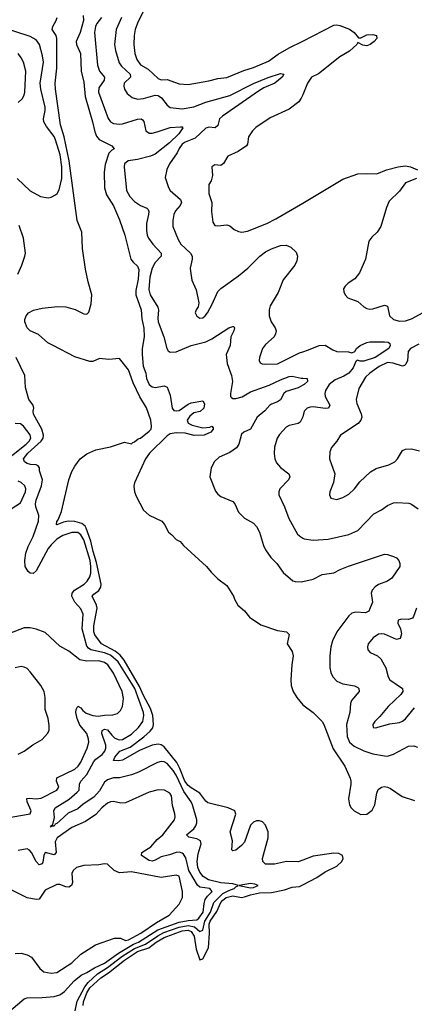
# Model space of a CAD drawing. Header units: inches. Extents: x 1694797 to 1849917, y 907313 to 1017959.
# Tile 507 of 656: x 1768099 to 1770750, y 991693 to 998296. Entities that reach past the tile are written whole.
import ezdxf

# ---------------------------------------------------------------- set-up
doc = ezdxf.new("R2010")
doc.units = ezdxf.units.IN
doc.header["$MEASUREMENT"] = 0
doc.layers.add('B7969', color=7, linetype='Continuous')
doc.layers.add('B7979', color=7, linetype='Continuous')

msp = doc.modelspace()

# ---------------------------------------------------------------- linework, layer by layer
at = {"layer": 'B7969', "color": 5}
for points, elevation in [([(1768936.2, 998363.8), (1768890, 998272.6), (1768874.4, 998230), (1768867.3, 998190), (1768865.1, 998130), (1768872.7, 998070), (1768885.1, 998030), (1768910, 997993.8), (1768963, 997963), (1769030, 997900.9), (1769050, 997892.6), (1769090, 997893.8), (1769170, 997865.3), (1769230, 997861), (1769370, 997886), (1769430, 997902.6), (1769490, 997908.6), (1769604.1, 997955.9), (1769670, 997974.6), (1769770, 998016.8), (1769836.1, 998063.9), (1769910, 998107.5), (1770000, 998152.8)], 580), ([(1770000, 992659.7), (1769970, 992648.4), (1769891.4, 992651.4), (1769810, 992631.8), (1769750, 992633.6), (1769731.8, 992650), (1769729.7, 992670), (1769768, 992810), (1769767.2, 992850), (1769750, 992895.1), (1769730, 992915.8), (1769710, 992923.9), (1769690, 992922.7), (1769670, 992914.5), (1769650, 992895.1), (1769610, 992780.5), (1769590, 992757.6), (1769550, 992726), (1769530, 992722), (1769525.2, 992730), (1769529.7, 992790), (1769512.4, 992850), (1769552, 992968), (1769544.9, 992990), (1769500.2, 993010), (1769364, 993044), (1769350, 993055.2), (1769310, 993109.9), (1769250, 993143.8), (1769230, 993161.5), (1769208.9, 993190), (1769175.2, 993275.2), (1769154.7, 993314.7), (1769070, 993420.6), (1769050, 993433.8), (1769030, 993438.2), (1768990, 993431.6), (1768904.5, 993395.5), (1768790, 993331), (1768765.4, 993325.4), (1768728.6, 993328.6), (1768738.4, 993350), (1768772.8, 993390), (1768842, 993418), (1768933.2, 993486.8), (1768975.5, 993524.5), (1768992.9, 993547.1), (1768998.9, 993570), (1768994.3, 993630), (1768976.9, 993676.9), (1768930, 993764), (1768904.8, 993824.8), (1768800.7, 994000.7), (1768773.7, 994033.7), (1768741.1, 994061.1), (1768648.8, 994110), (1768603.7, 994170), (1768597.8, 994190), (1768596.4, 994230), (1768620.5, 994350), (1768616.3, 994370), (1768586.6, 994430), (1768596.8, 994443.2), (1768631.8, 994468.2), (1768644.6, 994490), (1768647, 994510), (1768616.2, 994656.2), (1768592.2, 994730), (1768578, 994798), (1768546.4, 994886.4), (1768538.9, 994898.9), (1768517.5, 994917.5), (1768469.5, 994930.5), (1768427.7, 994932.3), (1768394.2, 994925.8), (1768350, 994907.7), (1768346.6, 994910), (1768348.2, 994930), (1768357.7, 994942.3), (1768381.2, 994998.8), (1768430, 995210.5), (1768450, 995265.5), (1768470, 995302.8), (1768505.2, 995350), (1768550, 995384), (1768610.7, 995410.7), (1768710, 995430.8), (1768803.6, 995463.6), (1768850, 995451), (1768858.4, 995461.6), (1768870, 995465.3), (1768894.6, 995485.4), (1768910, 995490.4), (1768970, 995536.5), (1768981.4, 995550), (1768984.1, 995570), (1768979.9, 995610), (1768950, 995692.8), (1768906.4, 995766.4), (1768860.6, 995860.6), (1768830, 995948), (1768770, 996023.5), (1768697.4, 996017.4), (1768635.3, 996024.7), (1768590, 996004), (1768570, 996004), (1768470, 996034.8), (1768323.7, 996110), (1768289.4, 996130), (1768225.6, 996185.6), (1768170, 996208.4), (1768149.8, 996230), (1768134.7, 996270), (1768133.6, 996286.4), (1768142.9, 996310), (1768159.5, 996330), (1768191.1, 996348.9), (1768250, 996361.5), (1768353.6, 996373.6), (1768410, 996370.2), (1768472.7, 996352.7), (1768530, 996324.2), (1768550, 996320.4), (1768564.4, 996335.6), (1768580.4, 996390), (1768583.9, 996450), (1768558.9, 996538.9), (1768542.3, 996622.3), (1768522.2, 996762.2), (1768515.9, 996870), (1768485.7, 996950), (1768432.2, 997350), (1768399.2, 997510), (1768372.5, 997590), (1768338.9, 997830), (1768337.7, 997870), (1768349.4, 997970.6), (1768349.5, 998169.5), (1768343.8, 998190), (1768318.4, 998230), (1768321.2, 998250), (1768345.5, 998290), (1768351.2, 998310)], 520), ([(1768525.1, 998325.1), (1768527.4, 998290), (1768506, 998210), (1768479.5, 998150), (1768480.4, 998130), (1768507.2, 998070), (1768513.2, 997950), (1768530, 997876), (1768539.7, 997779.7), (1768588.9, 997611.1), (1768603.5, 997543.5), (1768615.5, 997515.5), (1768632.5, 997492.5), (1768718.8, 997450), (1768734.8, 997430), (1768718, 997422), (1768698.5, 997401.5), (1768674.2, 997325.7), (1768666.9, 997273.1), (1768668.3, 997168.2), (1768682.5, 997122.5), (1768730, 997047.3), (1768770, 996954.8), (1768804.9, 996850), (1768846.4, 996690), (1768860.7, 996670), (1768890, 996643.8), (1768900.2, 996620.2), (1768895.3, 996555.3), (1768880.2, 996479.8), (1768880.1, 996450), (1768916.1, 996350), (1768919.5, 996290), (1768932.3, 996227.7), (1768935.3, 996170), (1768922.4, 996090), (1768921.1, 996050), (1768928.2, 995971.8), (1768945.9, 995925.9), (1768950, 995889.1), (1768970, 995850.1), (1768990, 995834.9), (1769010.4, 995829.6), (1769070, 995841), (1769090, 995832.6), (1769110, 995778.4), (1769124.1, 995690), (1769135.6, 995675.6), (1769150, 995671.9), (1769170, 995675.3), (1769230, 995717.7), (1769250, 995725.7), (1769330, 995740.4), (1769339.5, 995719.5), (1769337.1, 995690), (1769310.5, 995669.5), (1769270, 995658.6), (1769242.5, 995637.5), (1769223.9, 995610), (1769230, 995590.4), (1769257.2, 995577.2), (1769330, 995559.4), (1769377.5, 995562.5), (1769390.3, 995570.3), (1769398.4, 995558.4), (1769398.4, 995550), (1769383.7, 995530), (1769338.8, 995510), (1769271.8, 995508.2), (1769210, 995523.4), (1769150, 995526.4), (1769110, 995518.5), (1769090, 995504.7), (1768971.8, 995390), (1768945.2, 995350), (1768870.6, 995190), (1768866.8, 995166.8), (1768870.7, 995130.7), (1768880.8, 995100.8), (1768930, 995006.4), (1768970, 994973.7), (1769054, 994934), (1769073, 994910), (1769098.8, 994858.8), (1769122, 994842), (1769150.7, 994810.7), (1769176.3, 994796.3), (1769198.8, 994770), (1769354.8, 994630), (1769386, 994590), (1769430, 994546), (1769490, 994501), (1769536, 994430), (1769541, 994410), (1769564.7, 994370), (1769610, 994331), (1769642.8, 994290), (1769718, 994238), (1769830, 994199.3), (1769892, 994190), (1769910, 994172), (1769896, 994110), (1769930, 994058), (1769935.5, 994030), (1769926, 993970), (1769921.1, 993870), (1769923.1, 993830), (1769935.2, 993790), (1769959.6, 993750), (1770000, 993702)], 520), ([(1768647.8, 998310), (1768618.6, 998270), (1768609.6, 998250), (1768601.8, 998210), (1768621.5, 997990), (1768636.3, 997950), (1768668.5, 997910), (1768666.6, 997890), (1768630, 997838), (1768627.8, 997810), (1768694.1, 997634.1), (1768710, 997610.3), (1768730, 997600.2), (1768770, 997595.3), (1768790, 997598), (1768890, 997628.3), (1768914.8, 997630), (1768925.2, 997625.2), (1768933.8, 997613.8), (1768947.6, 997550), (1768970, 997534.9), (1768990, 997535), (1769030, 997545), (1769110, 997573.2), (1769178.5, 997578.5), (1769190, 997576.9), (1769195.2, 997570), (1769168.8, 997530), (1769106.5, 997470), (1769010, 997394.5), (1768979, 997381), (1768890, 997358.4), (1768827.4, 997350), (1768802.8, 997330), (1768800.3, 997310), (1768816.5, 997150), (1768840.2, 997110), (1768870, 997075.9), (1768910, 997049.3), (1768952.6, 997032.6), (1768962, 997022), (1768966.2, 997010), (1768965.1, 996990), (1768950.1, 996930), (1768950, 996882), (1768955.7, 996850), (1768964.6, 996830), (1768993.7, 996790), (1769050.2, 996730), (1769048.9, 996710), (1769010, 996668.7), (1768988.1, 996630), (1768973.2, 996570), (1768967.5, 996487.5), (1768976, 996450), (1769027.3, 996367.3), (1769031.6, 996350), (1769026.2, 996293.8), (1769029.4, 996270), (1769067.3, 996170), (1769088.5, 996090), (1769096.1, 996076.1), (1769110, 996065.8), (1769150, 996068.8), (1769250.2, 996110.3), (1769350, 996135.8), (1769390, 996155.3), (1769502.9, 996230), (1769530, 996239.5), (1769538, 996238), (1769543, 996230), (1769538.3, 996210), (1769516.9, 996170), (1769512.6, 996110), (1769486, 996050), (1769491.8, 995990), (1769521.1, 995910), (1769529.2, 995870), (1769515, 995790), (1769514.9, 995770), (1769521.6, 995761.6), (1769530, 995755.8), (1769550, 995755.7), (1769592.5, 995767.5), (1769650, 995800.6), (1769775, 995845), (1769850, 995880.8), (1769910, 995902.2), (1769930, 995905.6), (1769990, 995891.2), (1770000, 995890.9)], 540), ([(1768783.9, 998310), (1768748.2, 998230), (1768737.2, 998130), (1768743.7, 998090), (1768766.9, 998006.9), (1768783.2, 997983.2), (1768842.3, 997930), (1768843.6, 997910), (1768800.7, 997870), (1768798.6, 997850), (1768803.6, 997830), (1768821.5, 997801.5), (1768853.7, 997773.7), (1768890, 997764), (1768930, 997768.2), (1769010, 997789.5), (1769030, 997786.5), (1769052, 997772), (1769090, 997723.6), (1769110, 997708.1), (1769190, 997698.7), (1769270, 997712.5), (1769350, 997742.9), (1769510, 997788.1), (1769670, 997867.5), (1769767.2, 997907.2), (1769850, 997934.5), (1769874.4, 997930), (1769862.7, 997910), (1769812.3, 997870), (1769740, 997840), (1769702.8, 997817.2), (1769461, 997650), (1769442.2, 997630), (1769430, 997586.3), (1769412.2, 997570), (1769370, 997575), (1769350, 997567.6), (1769277.7, 997502.3), (1769210, 997475), (1769190, 997460.6), (1769170, 997432.1), (1769157.8, 997402.2), (1769105.3, 997330), (1769088.1, 997291.9), (1769077.1, 997237.1), (1769098.3, 997170), (1769109, 997150), (1769180.3, 997090), (1769185.8, 997070), (1769176.1, 997050), (1769146.5, 997013.5), (1769135.5, 996990), (1769126.9, 996950), (1769127.1, 996910), (1769162.9, 996822.9), (1769182, 996790), (1769247.4, 996730), (1769257.7, 996710), (1769258.4, 996690), (1769244.7, 996630), (1769247.1, 996610), (1769256, 996550), (1769283.7, 996483.7), (1769302.9, 996397.1), (1769298, 996370), (1769284.3, 996350), (1769277.7, 996330), (1769290, 996306.8), (1769310, 996293.8), (1769330, 996297.4), (1769344.7, 996310), (1769360.4, 996330), (1769391.4, 996388.6), (1769430, 996473.4), (1769450, 996493), (1769570, 996578.3), (1769632.4, 996630), (1769712.6, 996710), (1769750, 996738.2), (1769790, 996759.3), (1769850, 996780.7), (1769890, 996783.9), (1769921.3, 996770), (1769956.9, 996736.9), (1769965.3, 996710), (1769961.6, 996678.4), (1769947.7, 996650), (1769869, 996551), (1769834.2, 996465.8), (1769782.4, 996377.6), (1769775.9, 996350), (1769774.9, 996310), (1769788.8, 996270), (1769815.3, 996230), (1769821.7, 996210), (1769818.3, 996190), (1769807.4, 996170), (1769750, 996116.9), (1769730.2, 996089.8), (1769710.3, 996030), (1769707.6, 996010), (1769715.1, 995995.1), (1769728.2, 995988.2), (1769750, 995985.2), (1769830, 995989.1), (1769977.7, 996062.3), (1770000, 996069.1)], 560), ([(1768083.5, 997230), (1768169.2, 997149.2), (1768239.5, 997110), (1768290, 997100.6), (1768310, 997104.7), (1768339.3, 997120.7), (1768350.4, 997129.6), (1768365.5, 997154.5), (1768382.4, 997230), (1768382.2, 997310), (1768371, 997390), (1768339.4, 997490), (1768330, 997512.5), (1768279.3, 997579.3), (1768262.3, 997610), (1768259.2, 997630), (1768270, 997686.8), (1768269.9, 997710.1), (1768240.9, 997830), (1768237.6, 997870), (1768258.7, 998010), (1768253.6, 998053.6), (1768232.9, 998130), (1768210, 998159.8), (1768170, 998183.2), (1767960.7, 998250)], 540), ([(1768090, 997740.4), (1768115.8, 997764.2), (1768129.7, 997790), (1768134, 997810), (1768140.3, 997950), (1768124.8, 998010), (1768110, 998039.7), (1768088.5, 998068.5)], 560), ([(1770000, 997792.7), (1769990.3, 997769.7), (1769974.6, 997745.4), (1769910, 997696.9), (1769782.3, 997637.7), (1769686.1, 997573.9), (1769662.2, 997550), (1769636.9, 997510), (1769630, 997462), (1769622.8, 997450), (1769567.5, 997412.5), (1769498.3, 997381.7), (1769467.5, 997332.5), (1769450, 997317), (1769410, 997323.6), (1769390.6, 997310), (1769395.2, 997250), (1769384.4, 997215.6), (1769370.3, 997190), (1769368.8, 997150), (1769370.4, 997130), (1769390.3, 997070), (1769387.4, 997010), (1769397.6, 996937.6), (1769410, 996916.3), (1769430, 996912.4), (1769490, 996920.4), (1769510, 996913.4), (1769538.8, 996890), (1769570, 996875.3), (1769591.8, 996871.8), (1769630, 996878.3), (1769759.6, 996930), (1769820.3, 996959.7), (1770000, 997066)], 580), ([(1768086, 996590), (1768114.7, 996650), (1768135.1, 996710), (1768137.4, 996730), (1768124.6, 996830), (1768096, 996916)], 540), ([(1768471.5, 991650), (1768485.2, 991714.8), (1768535.9, 991810), (1768560.3, 991839.7), (1768622.9, 991897.1), (1768690, 991939.4), (1768785.9, 992014.1), (1768870, 992067.9), (1768943.3, 992096.7), (1769026.8, 992153.2), (1769066.5, 992173.5), (1769170, 992209.9), (1769230, 992220.9), (1769272.7, 992212.7), (1769310, 992181.3), (1769329.9, 992190.1), (1769343.2, 992250), (1769380.1, 992310), (1769403.6, 992376.4), (1769464.6, 992435.4), (1769503.1, 992456.9), (1769540.3, 992470), (1769550, 992481.3), (1769569.5, 992490), (1769530, 992500.6), (1769450, 992508.7), (1769366.8, 992526.8), (1769331.5, 992550), (1769310, 992578.3), (1769295.2, 992610), (1769290.6, 992650), (1769297, 992703), (1769317.2, 992770), (1769313.8, 992790), (1769290, 992803.4), (1769234.3, 992814.3), (1769220.5, 992830), (1769267.9, 992870), (1769281.8, 992890), (1769288.9, 992910), (1769289.8, 992930.2), (1769259.3, 993030), (1769251.1, 993050), (1769200.8, 993120.8), (1769150, 993229.2), (1769130, 993261.8), (1769090, 993309), (1769070, 993319.1), (1769050, 993320.7), (1769024.3, 993315.7), (1768897.1, 993250), (1768850, 993231.1), (1768770, 993212.4), (1768730, 993210.8), (1768690, 993197.7), (1768670, 993182.8), (1768636.4, 993123.6), (1768597.9, 993082.1), (1768525.9, 993034.1), (1768490, 993003.4), (1768424.2, 992975.8), (1768370, 992922.5), (1768350, 992905.4), (1768338.4, 992901.6), (1768330, 992888.5), (1768312.6, 992887.4), (1768310, 992881.2), (1768306.9, 992886.9), (1768322, 992898), (1768333.7, 992946.3), (1768329.3, 992990), (1768337.1, 993010), (1768431.1, 993068.9), (1768485.2, 993114.8), (1768498.1, 993130), (1768501.6, 993170), (1768509.9, 993190), (1768550, 993234.6), (1768597.6, 993322.4), (1768610, 993336.6), (1768652.6, 993367.4), (1768671.6, 993390), (1768678.1, 993410), (1768677.5, 993430), (1768652.2, 993510), (1768652.6, 993530), (1768670, 993539), (1768690, 993534.8), (1768717.2, 993497.2), (1768737.9, 993477.9), (1768767.1, 993467.1), (1768790.5, 993469.5), (1768850, 993504.4), (1768898.1, 993550), (1768926.6, 993590), (1768933.8, 993630), (1768930.3, 993650), (1768872.8, 993810), (1768760.1, 993990), (1768710, 994034.7), (1768670, 994049.3), (1768576.4, 994070), (1768560.7, 994080.7), (1768550, 994095.6), (1768519, 994210), (1768525.5, 994310), (1768510, 994345.3), (1768469.8, 994390), (1768449.8, 994430), (1768452.7, 994450), (1768468.1, 994470), (1768531.4, 994510), (1768552.4, 994530), (1768570, 994559.6), (1768576.2, 994583.8), (1768577.2, 994630), (1768572.3, 994670), (1768530, 994807.2), (1768510, 994841.9), (1768490, 994857.7), (1768450, 994857.5), (1768390, 994836.9), (1768350, 994811.4), (1768310, 994774.8), (1768291.3, 994750), (1768210, 994599.7), (1768190, 994582.4), (1768170, 994585), (1768156.3, 994596.3), (1768135.9, 994630), (1768134, 994670), (1768141.8, 994718.2), (1768156.4, 994763.6), (1768189.7, 994830), (1768226.4, 994933.6), (1768227.6, 994970), (1768206.9, 995030), (1768205.4, 995050), (1768210, 995074.4), (1768245.8, 995170), (1768253.7, 995210), (1768233.6, 995270), (1768231.5, 995291.5), (1768223.6, 995303.6), (1768209.7, 995309.7), (1768172.3, 995312.3), (1768150, 995319.6), (1768132.7, 995330), (1768125.4, 995350), (1768153.2, 995390), (1768243.2, 995470), (1768256.3, 995490), (1768259.9, 995510), (1768247.6, 995550), (1768192.2, 995650), (1768189.8, 995670.2), (1768193.7, 995690), (1768189.8, 995709.8), (1768159.8, 995750), (1768138.3, 995830), (1768134.3, 995910), (1768075.5, 996030)], 540), ([(1770000, 995844), (1769970, 995826.7), (1769890, 995803.4), (1769873.7, 995790), (1769850, 995747.6), (1769830, 995733.2), (1769790, 995718.1), (1769780.2, 995710), (1769746.5, 995673.5), (1769693.6, 995630), (1769650, 995549.7), (1769605.5, 995530), (1769590, 995516.2), (1769571.3, 995450), (1769555.8, 995424.2), (1769510, 995393.8), (1769438.4, 995361.6), (1769407.1, 995332.9), (1769385.7, 995290), (1769377, 995230), (1769415.2, 995135.2), (1769430, 995114.9), (1769450, 995099.5), (1769530, 995064.9), (1769544.9, 995050), (1769570, 994993), (1769610, 994954), (1769670, 994920.5), (1769690, 994898), (1769710, 994859.1), (1769736.5, 994770), (1769750, 994740.5), (1769786.3, 994690), (1769826, 994650), (1769868.4, 994588.4), (1769932.8, 994532.8), (1769950, 994527.6), (1769993.7, 994526.3), (1770000, 994527.8)], 540), ([(1767968.8, 995311.2), (1768143.5, 995450), (1768162.8, 995470), (1768173.5, 995490), (1768170, 995510.9), (1768125.3, 995570), (1768106, 995586), (1768070, 995588.4)], 560), ([(1770000, 995633.7), (1769997, 995623), (1769982, 995598), (1769970, 995588.7), (1769910, 995573.6), (1769890, 995563.9), (1769845.1, 995514.9), (1769829.1, 995490), (1769811.4, 995430), (1769807.6, 995387.6), (1769812, 995350), (1769824.8, 995324.8), (1769852.1, 995292.1), (1769908, 995250), (1769913, 995230), (1769904.4, 995210), (1769847.6, 995150), (1769840.2, 995130), (1769840.8, 995110), (1769878.5, 995030), (1769907.4, 994950), (1769966.2, 994846.2), (1769987, 994827), (1770000, 994820)], 560), ([(1768043.2, 995016.8), (1768104.7, 995055.3), (1768138.1, 995130), (1768141.3, 995150), (1768133.2, 995170), (1768110, 995193.4), (1768090, 995201.9)], 560), ([(1767947.5, 992932.5), (1768169.8, 992970.2), (1768176.2, 992990), (1768148.9, 993050), (1768147.5, 993072.5), (1768164.1, 993075.9), (1768210, 993070.7), (1768244.2, 993075.8), (1768348.2, 993130), (1768362.7, 993150), (1768347.4, 993190), (1768348.1, 993211.9), (1768470, 993269.6), (1768491.8, 993290), (1768510, 993317.4), (1768552.5, 993410), (1768563.1, 993450), (1768562.3, 993470), (1768549.9, 993510), (1768504.3, 993564.3), (1768485.8, 993610), (1768477.2, 993650), (1768479.4, 993670), (1768490, 993691.6), (1768510, 993682.3), (1768523.5, 993663.5), (1768545.6, 993645.6), (1768589.7, 993629.7), (1768626.3, 993626.3), (1768670, 993633), (1768725.8, 993634.2), (1768756.5, 993643.5), (1768776.8, 993663.2), (1768790.8, 993690), (1768796.6, 993743.4), (1768787.8, 993790), (1768730, 993914.8), (1768690.6, 993970), (1768670, 993985), (1768630, 993995.5), (1768550, 993994.3), (1768504.2, 994004.2), (1768430, 994060.5), (1768370, 994095.1), (1768270, 994186), (1768210, 994209.6), (1768170, 994218), (1768130, 994216.9), (1768030, 994180.7)], 560), ([(1768090, 993370.7), (1768130, 993390.6), (1768187, 993433), (1768250, 993468), (1768285.6, 993510), (1768296.3, 993530), (1768297.5, 993562.5), (1768290, 993609), (1768271.1, 993670), (1768271.4, 993751.4), (1768264.2, 993790), (1768242.4, 993830), (1768170, 993923.6), (1768150, 993944.7), (1768130, 993954.3), (1768110, 993957.7), (1768070, 993948.7)], 580), ([(1768011, 991629), (1768130, 991728.8), (1768150, 991736), (1768250, 991737.7), (1768330, 991744.7), (1768370, 991755.9), (1768400.6, 991779.4), (1768464.4, 991850), (1768512.3, 991887.7), (1768550, 991905.5), (1768601.5, 991938.5), (1768668.6, 991970), (1768763.9, 992036.1), (1768864.5, 992095.5), (1768897.1, 992110), (1769027.7, 992192.3), (1769170, 992244.1), (1769230, 992256), (1769290, 992260.4), (1769303.2, 992270), (1769331.9, 992310), (1769337.6, 992370), (1769345.1, 992394.9), (1769360.7, 992419.3), (1769392.3, 992450), (1769376.8, 992470), (1769310, 992479), (1769292.9, 992492.9), (1769235.7, 992590), (1769214.6, 992674.6), (1769199.2, 992699.2), (1769190, 992707.7), (1769173, 992713), (1769150, 992711.6), (1769105.2, 992694.8), (1769050, 992682.8), (1769010, 992658.7), (1768990, 992652.8), (1768970, 992658.2), (1768917.3, 992690), (1768920.3, 992710), (1768979.2, 992750), (1769022.7, 992797.3), (1769060.2, 992830), (1769139.3, 992930), (1769143.9, 992950), (1769142, 992970), (1769126.1, 993026.1), (1769119.5, 993090), (1769107.3, 993110), (1769071.5, 993130), (1769030, 993130.8), (1768970, 993115.9), (1768810, 993044.3), (1768778.3, 993041.7), (1768730, 993052.5), (1768710, 993051.5), (1768690, 993042.6), (1768650.2, 993010), (1768610, 992966.4), (1768542, 992918), (1768450, 992878.4), (1768350.2, 992810), (1768336.9, 992783.1), (1768343.5, 992710), (1768330, 992695.1), (1768270, 992711.5), (1768260.9, 992690), (1768254.4, 992645.6), (1768250, 992635.1), (1768236, 992630), (1768230, 992629), (1768210, 992649.8), (1768178.8, 992710), (1768166, 992726), (1768150, 992735.2), (1768090, 992724.1)], 560), ([(1768070, 992033.7), (1768110, 992035.3), (1768150, 992025.5), (1768178, 992010), (1768233.7, 991933.7), (1768261.6, 991910), (1768310, 991900.9), (1768350, 991906.2), (1768450, 991971.9), (1768509.8, 992030), (1768607.5, 992092.5), (1768735.5, 992135.5), (1768775.6, 992135.6), (1768810, 992120.8), (1768830, 992125.6), (1768913.5, 992170), (1769019.2, 992240.8), (1769103.9, 992290), (1769170, 992363.6), (1769192.9, 992410), (1769192.2, 992450), (1769170, 992552.7), (1769150, 992559.4), (1769050, 992542.4), (1768850, 992581.2), (1768770, 992575.2), (1768734.3, 992590), (1768690, 992632), (1768670, 992636.2), (1768630, 992628.2), (1768530, 992624), (1768480.5, 992610), (1768458.3, 992590), (1768450.2, 992570), (1768455.2, 992510), (1768448.4, 992490), (1768430, 992479.2), (1768410, 992481), (1768370, 992496.9), (1768350, 992495.8), (1768270, 992457.6), (1768230, 992398.3), (1768210, 992395.1), (1768150, 992406.6), (1768010, 992476.9)], 580), ([(1768525.2, 991685.2), (1768526.9, 991710), (1768550, 991770.5), (1768570, 991804.1), (1768644.7, 991870), (1768696.9, 991903.1), (1768804, 991990), (1768890, 992046.3), (1768967.3, 992072.7), (1769016.3, 992110), (1769070, 992141.7), (1769190, 992185.5), (1769230, 992189.8), (1769250, 992181.6), (1769272.1, 992150), (1769283.8, 992063.8), (1769310, 991990.3), (1769330, 991998.5), (1769368.4, 992071.6), (1769374.8, 992170), (1769371.4, 992230), (1769377.6, 992250), (1769423.9, 992316.1), (1769450, 992374.9), (1769460.6, 992390), (1769485.4, 992410), (1769530, 992419.7), (1769590, 992410.4), (1769610, 992412.9), (1769650, 992428), (1769710, 992440.6), (1769790, 992442.7), (1769878.9, 992461.1), (1769930, 992478.8), (1769978, 992482), (1770000, 992493.6)], 520)]:
    msp.add_lwpolyline(points, dxfattribs=dict(at, elevation=elevation))
at = {"layer": 'B7969', "color": 5, "elevation": 540}
msp.add_lwpolyline([(1769650, 992504.2), (1769574, 992490), (1769650, 992474), (1769670, 992475.7), (1769690, 992486.2), (1769702, 992490), (1769679.7, 992499.7)], close=True, dxfattribs=at)
at = {"layer": 'B7979', "color": 5}
for points, elevation in [([(1770000, 998152.8), (1770210, 998258.7), (1770230, 998261.1), (1770250, 998257.4), (1770313.4, 998233.4), (1770345.5, 998210), (1770374.8, 998174.8), (1770390, 998174), (1770430, 998194.9), (1770470, 998197.4), (1770496.3, 998190), (1770497.1, 998170), (1770480.5, 998150), (1770452.7, 998130), (1770430, 998121), (1770404.9, 998124.9), (1770370, 998144), (1770363.8, 998130), (1770314.9, 998085.1), (1770250, 998047.8), (1770106.8, 997933.2), (1770058.4, 997910), (1770032.7, 997870), (1770000, 997792.7)], 580), ([(1770000, 997066), (1770270, 997225.7), (1770370, 997261.7), (1770430, 997265.3), (1770498.3, 997261.7), (1770562, 997290), (1770642, 997310), (1770690, 997316.5), (1770724.7, 997310), (1770772, 997290)], 580), ([(1770764.7, 997230), (1770690, 997202), (1770650, 997146.3), (1770581.6, 997078.4), (1770562.7, 997037.3), (1770525.5, 996910), (1770500.3, 996870), (1770463.4, 996836.6), (1770444.7, 996810), (1770421.7, 996690), (1770381.1, 996598.9), (1770350, 996557.6), (1770304.9, 996530), (1770284.9, 996510), (1770274.8, 996490), (1770276, 996470), (1770286, 996450), (1770304, 996430), (1770370, 996405.5), (1770410.6, 996370), (1770430, 996358.7), (1770450, 996354.6), (1770470, 996357.6), (1770550, 996381.8), (1770570, 996375.8), (1770584, 996310), (1770610, 996284.4), (1770650, 996275.2), (1770690, 996276.5), (1770730, 996290.2), (1770810, 996332.1)], 580), ([(1770000, 996069.1), (1770039, 996081), (1770110, 996112), (1770150, 996112.7), (1770202, 996082), (1770230, 996071.6), (1770307.8, 996067.8), (1770330, 996062.6), (1770350, 996070.4), (1770362.3, 996090), (1770386, 996110), (1770430, 996131.8), (1770450, 996135.9), (1770550, 996136.6), (1770573.4, 996133.4), (1770585.1, 996125.1), (1770587.4, 996110), (1770577.7, 996090), (1770487.5, 996030), (1770410, 996005.8), (1770386.2, 996006.2), (1770366.6, 996013.4), (1770356.5, 996003.5), (1770339, 995961), (1770310, 995926.5), (1770275.4, 995904.6), (1770218.1, 995881.9), (1770177.7, 995850), (1770152.3, 995810), (1770148.3, 995790), (1770150.8, 995770), (1770181.6, 995710), (1770174.4, 995690), (1770151.5, 995688.5), (1770070, 995700.6), (1770050, 995698.4), (1770030.4, 995690), (1770010.2, 995669.8), (1770000, 995633.7)], 560), ([(1770780.2, 996119.8), (1770723.8, 996090), (1770707.6, 996070), (1770703.8, 996010), (1770693.5, 995986.5), (1770682.7, 995977.3), (1770670, 995971.8), (1770606.9, 995993.1), (1770570, 995996.9), (1770514.2, 995970), (1770450, 995926.5), (1770421.9, 995898.1), (1770376.7, 995823.3), (1770359.2, 995750), (1770362.6, 995722.6), (1770393.3, 995653.3), (1770396.2, 995630), (1770390.8, 995610), (1770371.8, 995588.2), (1770254.9, 995510), (1770230.4, 995470), (1770194, 995426), (1770181.5, 995398.5), (1770180.2, 995350), (1770215.2, 995250), (1770207.1, 995192.9), (1770183.1, 995130), (1770180.5, 995110), (1770190, 995087.7), (1770230, 995079.3), (1770270, 995092.4), (1770310, 995114), (1770347.8, 995150), (1770384.2, 995195.8), (1770455.2, 995264.8), (1770492.9, 995287.1), (1770578, 995310), (1770618.9, 995330), (1770636.9, 995350), (1770670, 995406.3), (1770690, 995416.8), (1770730, 995417.7), (1770783.7, 995403.7)], 580), ([(1770000, 995890.9), (1770030.6, 995890), (1770031.5, 995870), (1770010.3, 995850), (1770000, 995844)], 540), ([(1770000, 994820), (1770010, 994814.7), (1770070, 994806.3), (1770170, 994812.1), (1770310, 994842.8), (1770370, 994871.5), (1770477.8, 994982.2), (1770530, 995008.7), (1770570, 995038.3), (1770610, 995055.3), (1770630, 995058.4), (1770713, 995053), (1770730, 995047.7), (1770776.4, 995016.4)], 560), ([(1770000, 994527.8), (1770070, 994544.7), (1770130, 994575.8), (1770210, 994586.7), (1770251, 994609), (1770308.3, 994631.7), (1770550, 994711.7), (1770570.3, 994710.3), (1770610, 994697.1), (1770630, 994686.7), (1770646.7, 994670), (1770652, 994650), (1770651.3, 994628.7), (1770599, 994550), (1770570, 994531.6), (1770510, 994508.4), (1770486.5, 994493.5), (1770466, 994470), (1770459, 994450), (1770468.9, 994390), (1770445.3, 994330), (1770422.4, 994317.6), (1770356.7, 994323.3), (1770330, 994315.6), (1770310, 994298.3), (1770230, 994191.5), (1770199.6, 994130), (1770188.1, 994090), (1770182.9, 994030), (1770183.2, 993950), (1770190, 993917.3), (1770202.3, 993890), (1770230, 993860.9), (1770270, 993842.6), (1770347.7, 993827.7), (1770370, 993818), (1770376.4, 993810), (1770378.4, 993790), (1770328, 993730), (1770321.3, 993710), (1770315.9, 993650), (1770295.1, 993570), (1770297.9, 993490), (1770315.3, 993450), (1770345.1, 993425.1), (1770410, 993393.5), (1770470, 993373.5), (1770550, 993358.4), (1770570, 993357.8), (1770609.8, 993370.2), (1770710, 993423.1), (1770746.1, 993426.1), (1770770, 993417.6)], 540), ([(1770765.2, 994350), (1770745.2, 994294.8), (1770736.7, 994283.3), (1770710, 994273.3), (1770663.4, 994276.6), (1770641.3, 994270), (1770639.6, 994250), (1770656.9, 994210), (1770663, 994177), (1770653.6, 994146.4), (1770630, 994139.8), (1770550, 994174.3), (1770530, 994178.4), (1770510, 994175.9), (1770473.1, 994150), (1770440.2, 994110), (1770434.3, 994090), (1770437, 994070), (1770453.3, 994053.3), (1770501.6, 994030), (1770525.3, 994010), (1770558.9, 993950), (1770573.4, 993890), (1770584.9, 993870), (1770670.1, 993810.1), (1770673.6, 993790), (1770659.7, 993770), (1770574.3, 993690), (1770517.7, 993622.3), (1770484.9, 993590), (1770471.3, 993570), (1770474, 993550), (1770490, 993547.3), (1770585.3, 993574.7), (1770650, 993583.5), (1770670, 993592.2), (1770690, 993608.4), (1770750, 993680.6)], 560), ([(1770000, 993702), (1770000.9, 993700.9), (1770070.4, 993650), (1770130, 993588.7), (1770142.4, 993570), (1770205.4, 993405.4), (1770282.6, 993290), (1770319.3, 993210), (1770324.4, 993190), (1770323.1, 993170), (1770307.1, 993070), (1770313.6, 993030), (1770324.7, 993010), (1770346.3, 992990), (1770390, 992966.5), (1770430, 992968.4), (1770465.9, 992994.1), (1770485.3, 993030), (1770498, 993110), (1770506.6, 993133.4), (1770529.7, 993150.3), (1770550, 993153.7), (1770570, 993150.3), (1770590, 993140.3), (1770667.1, 993087.1), (1770750, 993060.2)], 520), ([(1770000, 992493.6), (1770095.9, 992544.1), (1770150, 992580.6), (1770230, 992620.1), (1770263, 992650), (1770271.6, 992670), (1770267.3, 992690), (1770243.7, 992703.7), (1770210, 992706), (1770070, 992686.1), (1770000, 992659.7)], 520)]:
    msp.add_lwpolyline(points, dxfattribs=dict(at, elevation=elevation))

doc.saveas('drawing.dxf')
